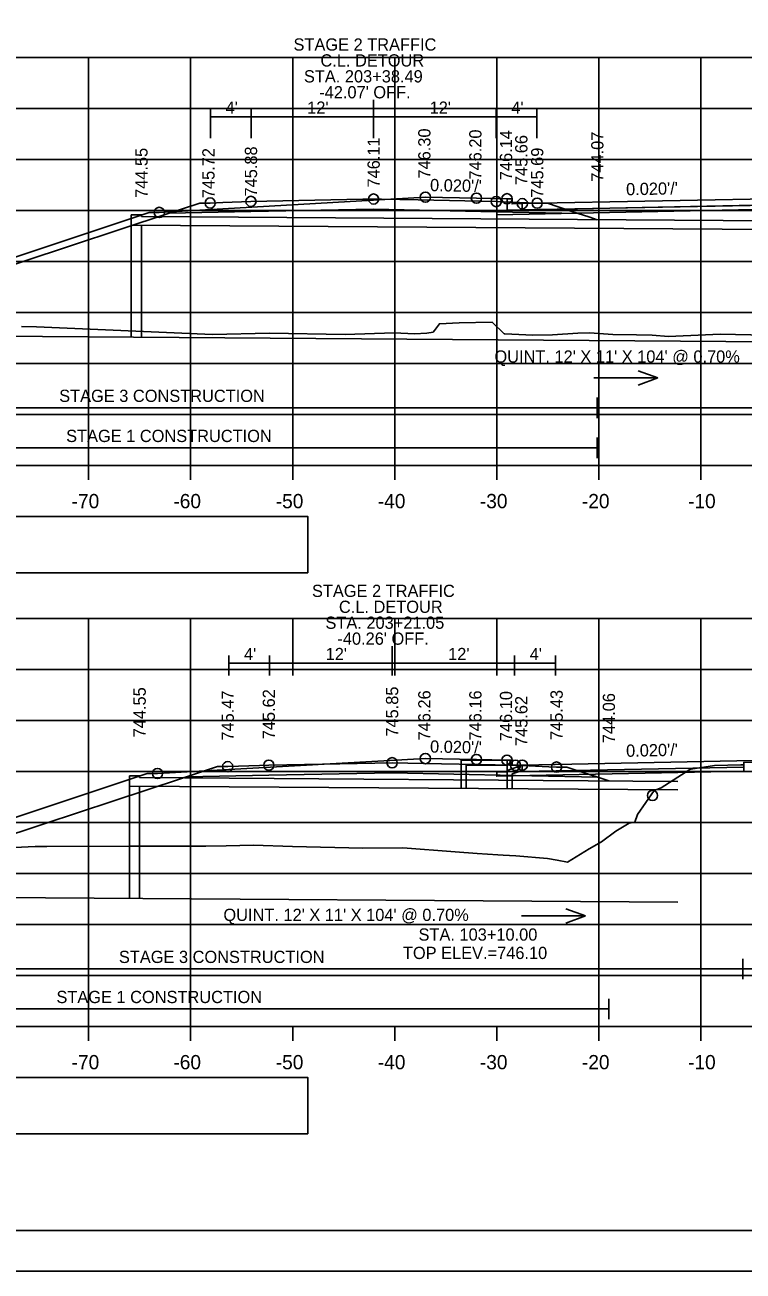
# Model space of a CAD drawing. Extents: x 1202951 to 1376887, y 378065 to 728038.
# Drawn here: x 1376508.4 to 1376578.8, y 378834.5 to 378956.7 of the extents above; entities that cross this region are included whole.
import ezdxf

# ---------------------------------------------------------------- set-up
doc = ezdxf.new("R2010")
doc.units = 0
for name, color, linetype in [('Default', 7, 'Continuous'), ('R_Alt Surface', 7, 'Continuous'), ('R_Axis', 7, 'Continuous'), ('R_Axis Annot', 7, 'Continuous'), ('R_Border', 7, 'Continuous'), ('R_Detour', 7, 'Continuous'), ('R_Detour Annot', 7, 'Continuous'), ('R_Dimension', 7, 'Continuous'), ('R_Exist Surface', 7, 'Continuous'), ('R_Fin Surface', 7, 'Continuous'), ('R_Grid', 7, 'Continuous'), ('R_No Plot', 7, 'Continuous'), ('R_Water', 7, 'Continuous'), ('R_Water Annot', 7, 'Continuous'), ('R_Xsect Elev', 7, 'Continuous'), ('R_Xsect Slope', 7, 'Continuous')]:
    doc.layers.add(name, color=color, linetype=linetype)

msp = doc.modelspace()

# ---------------------------------------------------------------- linework, layer by layer
at = {"layer": 'Default'}
for points in [[(1376547.67, 378939.79), (1376521.6, 378938.29), (1376520.6, 378938.29), (1376484.6, 378926.29)], [(1376547.67, 378884.75), (1376521.42, 378883.29), (1376520.42, 378883.29), (1376484.42, 378871.29)]]:
    msp.add_lwpolyline(points, dxfattribs=at)
for points in [[(1376555.67, 378939.63), (1376556.16, 378939.63), (1376556.17, 378939.13), (1376557.17, 378939.15), (1376557.17, 378938.53), (1376555.67, 378938.5)], [(1376555.67, 378884.59), (1376556.16, 378884.59), (1376556.17, 378884.09), (1376557.17, 378884.11), (1376557.17, 378883.49), (1376555.67, 378883.46)]]:
    msp.add_lwpolyline(points, close=True, dxfattribs=at)
at = {"layer": 'R_Alt Surface'}
msp.add_line((1376584.67, 378939.08), (1376554.64, 378938.48), dxfattribs=at)
for points in [[(1376555.67, 378939.63), (1376555.67, 378938.5), (1376557.17, 378938.53), (1376584.67, 378939.08), (1376601.17, 378938.75), (1376602.67, 378938.72), (1376602.67, 378939.85)], [(1376555.67, 378884.59), (1376555.67, 378883.46), (1376557.17, 378883.49), (1376578.87, 378883.92), (1376578.87, 378884.38), (1376584.67, 378884.5), (1376600.71, 378884.17), (1376600.71, 378883.71), (1376601.17, 378883.71), (1376602.67, 378883.68), (1376602.67, 378884.81)]]:
    msp.add_lwpolyline(points, dxfattribs=at)
for points in [[(1376557.17, 378939.15), (1376557.17, 378938.53), (1376584.67, 378939.08), (1376601.17, 378938.75), (1376601.17, 378939.37), (1376601.17, 378939.37), (1376584.67, 378939.7), (1376557.17, 378939.15)], [(1376584.67, 378939.08), (1376557.17, 378938.53), (1376555.67, 378938.5), (1376554.67, 378938.48), (1376554.67, 378938.06), (1376584.67, 378938.66), (1376603.67, 378938.28), (1376603.67, 378938.7), (1376602.67, 378938.72), (1376601.17, 378938.75)], [(1376434.67, 378902.97), (1376536.14, 378902.97), (1376536.14, 378908.49), (1376434.67, 378908.49)], [(1376557.17, 378884.11), (1376557.17, 378883.49), (1376578.87, 378883.92), (1376578.87, 378884.38), (1376584.67, 378884.5), (1376600.71, 378884.17), (1376600.71, 378883.71), (1376601.17, 378883.71), (1376601.17, 378884.33), (1376601.17, 378884.33), (1376584.67, 378884.66), (1376557.17, 378884.11)], [(1376557.17, 378883.49), (1376555.67, 378883.46), (1376554.67, 378883.44), (1376554.67, 378883.02), (1376578.87, 378883.5), (1376578.87, 378883.92)], [(1376434.67, 378847.97), (1376536.14, 378847.97), (1376536.14, 378853.49), (1376434.67, 378853.49)]]:
    msp.add_lwpolyline(points, close=True, dxfattribs=at)
at = {"layer": 'R_Axis'}
for p, q in [((1376434.67, 378913.49), (1376734.67, 378913.49)), ((1376514.67, 378912.09), (1376514.67, 378913.49)), ((1376524.67, 378912.09), (1376524.67, 378913.49)), ((1376534.67, 378912.09), (1376534.67, 378913.49)), ((1376544.67, 378912.09), (1376544.67, 378913.49)), ((1376554.67, 378912.09), (1376554.67, 378913.49)), ((1376564.67, 378912.09), (1376564.67, 378913.49)), ((1376574.67, 378912.09), (1376574.67, 378913.49)), ((1376434.67, 378858.49), (1376734.67, 378858.49)), ((1376514.67, 378857.09), (1376514.67, 378858.49)), ((1376524.67, 378857.09), (1376524.67, 378858.49)), ((1376534.67, 378857.09), (1376534.67, 378858.49)), ((1376544.67, 378857.09), (1376544.67, 378858.49)), ((1376554.67, 378857.09), (1376554.67, 378858.49)), ((1376564.67, 378857.09), (1376564.67, 378858.49)), ((1376574.67, 378857.09), (1376574.67, 378858.49))]:
    msp.add_line(p, q, dxfattribs=at)
at = {"layer": 'R_Border'}
msp.add_line((1376742.85, 378838.49), (1376426.67, 378838.49), dxfattribs=at)
at = {"layer": 'R_Detour'}
for p, q in [((1376542.6, 378949.31), (1376542.6, 378945.56)), ((1376526.6, 378948.4), (1376526.6, 378945.56)), ((1376530.6, 378948.4), (1376530.6, 378945.56)), ((1376542.6, 378948.4), (1376542.6, 378945.56)), ((1376554.6, 378948.4), (1376554.6, 378945.56)), ((1376558.6, 378948.4), (1376558.6, 378945.56)), ((1376526.6, 378947.65), (1376530.6, 378947.65)), ((1376530.6, 378947.65), (1376542.6, 378947.65)), ((1376542.6, 378947.65), (1376554.6, 378947.65)), ((1376554.6, 378947.65), (1376558.6, 378947.65)), ((1376544.41, 378895.76), (1376544.41, 378892.9)), ((1376528.41, 378894.85), (1376528.41, 378892.9)), ((1376532.41, 378894.85), (1376532.41, 378892.9)), ((1376556.41, 378894.85), (1376556.41, 378892.9)), ((1376560.41, 378894.85), (1376560.41, 378892.9)), ((1376528.41, 378894.1), (1376532.41, 378894.1)), ((1376532.41, 378894.1), (1376544.41, 378894.1)), ((1376544.41, 378894.1), (1376556.41, 378894.1)), ((1376556.41, 378894.1), (1376560.41, 378894.1))]:
    msp.add_line(p, q, dxfattribs=at)
for points in [[(1376480.64, 378927.07), (1376484.38, 378925.83), (1376484.84, 378925.68), (1376508.15, 378933.43), (1376522.57, 378938.21), (1376523.69, 378938.59), (1376525.58, 378939.21), (1376526.25, 378939.21), (1376526.58, 378939.21), (1376527.82, 378939.26), (1376530.58, 378939.37), (1376541.54, 378939.58), (1376542.6, 378939.6), (1376543.36, 378939.58), (1376546.96, 378939.51), (1376554.62, 378939.35), (1376555.21, 378939.32), (1376558.63, 378939.19), (1376558.84, 378939.19), (1376559.63, 378939.18), (1376561.84, 378938.45), (1376562.64, 378938.18), (1376563.69, 378937.84), (1376564.52, 378937.57)], [(1376530.58, 378938.37), (1376522.57, 378938.21)], [(1376530.58, 378938.37), (1376542.6, 378938.6), (1376554.62, 378938.35)], [(1376554.62, 378938.35), (1376562.64, 378938.18)], [(1376500.31, 378875.05), (1376510.32, 378878.35), (1376523.78, 378882.8), (1376524.03, 378882.88), (1376524.27, 378882.96), (1376527.01, 378883.86), (1376527.29, 378883.96), (1376527.4, 378883.96), (1376528.3, 378883.96), (1376531.41, 378884.08), (1376532.33, 378884.11), (1376537.58, 378884.21), (1376544.41, 378884.34), (1376547.48, 378884.28), (1376554.51, 378884.13), (1376555.91, 378884.1), (1376556.5, 378884.09), (1376559.77, 378883.95), (1376560.53, 378883.92), (1376560.76, 378883.92), (1376561.54, 378883.92), (1376562.43, 378883.62), (1376564.57, 378882.92), (1376565.65, 378882.56)], [(1376532.33, 378883.11), (1376544.41, 378883.34), (1376556.5, 378883.09)], [(1376532.33, 378883.11), (1376524.27, 378882.96)], [(1376556.5, 378883.09), (1376564.57, 378882.92)]]:
    msp.add_lwpolyline(points, dxfattribs=at)
at = {"layer": 'R_Dimension'}
for points in [[(1376564.52, 378920.13), (1376564.52, 378918.13)], [(1376480.66, 378919.13), (1376564.52, 378919.13)], [(1376564.52, 378919.13), (1376680.49, 378919.13)], [(1376564.52, 378916.21), (1376564.52, 378914.21)], [(1376480.66, 378915.21), (1376564.52, 378915.21)], [(1376578.77, 378865.13), (1376578.77, 378863.13)], [(1376476.99, 378864.13), (1376578.77, 378864.13)], [(1376578.77, 378864.13), (1376677.34, 378864.13)], [(1376565.65, 378861.21), (1376565.65, 378859.21)], [(1376477.63, 378860.21), (1376565.65, 378860.21)]]:
    msp.add_lwpolyline(points, dxfattribs=at)
at = {"layer": 'R_Exist Surface'}
for points in [[(1376508.09, 378927.12), (1376509.58, 378927.08), (1376526.8, 378926.32), (1376532.39, 378926.44), (1376539.81, 378926.32), (1376544.6, 378926.48), (1376546.61, 378926.4), (1376547.82, 378926.44), (1376548.42, 378926.54), (1376548.58, 378926.71), (1376549.05, 378927.38), (1376550.97, 378927.46), (1376554.21, 378927.54), (1376555.4, 378926.39), (1376555.41, 378926.38), (1376555.47, 378926.38), (1376558.21, 378926.27), (1376560.14, 378926.3), (1376562.61, 378926.44), (1376563.74, 378926.5), (1376566.05, 378926.31), (1376568.37, 378926.28), (1376569.88, 378926.27), (1376571.49, 378926.14), (1376575.13, 378926.29), (1376576.57, 378926.37), (1376582.56, 378926.21)], [(1376497.89, 378875.59), (1376509.43, 378876.14), (1376510.28, 378876.14), (1376510.59, 378876.14), (1376518.75, 378876.17), (1376526.15, 378876.16), (1376528.14, 378876.21), (1376530.84, 378876.26), (1376534.65, 378876.14), (1376541.53, 378875.96), (1376545.45, 378876.01), (1376550.59, 378875.62), (1376552.73, 378875.45), (1376554.77, 378875.3), (1376555.28, 378875.28), (1376556.54, 378875.21), (1376559.63, 378874.96), (1376560.57, 378874.8), (1376561.6, 378874.59), (1376563.71, 378875.91), (1376564.94, 378876.58), (1376566.34, 378877.62), (1376567.63, 378878.41), (1376568.21, 378878.52), (1376568.46, 378879.28), (1376570.1, 378881.61), (1376570.77, 378881.87), (1376573.57, 378883.69), (1376573.68, 378883.71), (1376575.99, 378884.06), (1376578.59, 378884.12), (1376578.87, 378884.14)]]:
    msp.add_lwpolyline(points, dxfattribs=at)
at = {"layer": 'R_Fin Surface'}
for points in [[(1376482.13, 378927.12), (1376484.6, 378926.29), (1376520.6, 378938.29), (1376521.6, 378938.29), (1376547.67, 378939.79), (1376552.67, 378939.69), (1376555.67, 378939.63), (1376556.16, 378939.63), (1376556.17, 378939.13), (1376557.17, 378939.15), (1376584.67, 378939.7), (1376601.17, 378939.37), (1376602.17, 378939.35), (1376602.18, 378939.85), (1376602.67, 378939.85), (1376605.67, 378939.91), (1376610.67, 378940.01), (1376612.01, 378939.57), (1376655.43, 378925.09), (1376657.29, 378925.71), (1376657.93, 378925.92), (1376675.74, 378931.86), (1376678.44, 378932.76), (1376679.04, 378932.96)], [(1376547.67, 378939.79), (1376552.67, 378939.69), (1376555.67, 378939.63), (1376556.16, 378939.63), (1376556.17, 378939.13), (1376557.17, 378939.15), (1376557.17, 378939.15), (1376584.67, 378939.7), (1376601.17, 378939.37), (1376601.17, 378939.37), (1376602.17, 378939.35), (1376602.18, 378939.85), (1376602.67, 378939.85), (1376605.67, 378939.91), (1376610.67, 378940.01)], [(1376484.42, 378871.29), (1376520.42, 378883.29), (1376521.42, 378883.29), (1376547.67, 378884.75), (1376552.67, 378884.65), (1376555.67, 378884.59), (1376556.16, 378884.59), (1376556.17, 378884.09), (1376557.17, 378884.11), (1376584.67, 378884.66)], [(1376547.67, 378884.75), (1376552.67, 378884.65), (1376555.67, 378884.59), (1376556.16, 378884.59), (1376556.17, 378884.09), (1376557.17, 378884.11), (1376557.17, 378884.11), (1376584.67, 378884.66), (1376601.17, 378884.33), (1376601.17, 378884.33), (1376602.17, 378884.31), (1376602.18, 378884.81), (1376602.67, 378884.81), (1376605.67, 378884.87), (1376610.67, 378884.97)]]:
    msp.add_lwpolyline(points, dxfattribs=at)
at = {"layer": 'R_Grid'}
for p, q in [((1376434.67, 378953.49), (1376734.67, 378953.49)), ((1376514.67, 378913.49), (1376514.67, 378953.49)), ((1376524.67, 378913.49), (1376524.67, 378953.49)), ((1376534.67, 378913.49), (1376534.67, 378953.49)), ((1376544.67, 378913.49), (1376544.67, 378953.49)), ((1376554.67, 378913.49), (1376554.67, 378953.49)), ((1376564.67, 378913.49), (1376564.67, 378953.49)), ((1376574.67, 378913.49), (1376574.67, 378953.49)), ((1376434.67, 378948.49), (1376734.67, 378948.49)), ((1376434.67, 378943.49), (1376734.67, 378943.49)), ((1376434.67, 378938.49), (1376734.67, 378938.49)), ((1376434.67, 378933.49), (1376734.67, 378933.49)), ((1376434.67, 378928.49), (1376734.67, 378928.49)), ((1376434.67, 378923.49), (1376734.67, 378923.49)), ((1376434.67, 378918.49), (1376734.67, 378918.49)), ((1376434.67, 378913.49), (1376734.67, 378913.49)), ((1376434.67, 378898.49), (1376734.67, 378898.49)), ((1376514.67, 378858.49), (1376514.67, 378898.49)), ((1376524.67, 378858.49), (1376524.67, 378898.49)), ((1376534.67, 378892.9), (1376534.67, 378898.49)), ((1376544.67, 378892.9), (1376544.67, 378898.49)), ((1376554.67, 378892.9), (1376554.67, 378898.49)), ((1376564.67, 378858.49), (1376564.67, 378898.49)), ((1376574.67, 378858.49), (1376574.67, 378898.49)), ((1376434.67, 378893.49), (1376734.67, 378893.49)), ((1376434.67, 378888.49), (1376734.67, 378888.49)), ((1376434.67, 378883.49), (1376734.67, 378883.49)), ((1376434.67, 378878.49), (1376734.67, 378878.49)), ((1376434.67, 378873.49), (1376734.67, 378873.49)), ((1376434.67, 378868.49), (1376734.67, 378868.49)), ((1376434.67, 378863.49), (1376734.67, 378863.49)), ((1376434.67, 378858.49), (1376734.67, 378858.49))]:
    msp.add_line(p, q, dxfattribs=at)
at = {"layer": 'R_No Plot'}
msp.add_line((1376414.27, 378834.51), (1376747.6, 378834.51), dxfattribs=at)
for points in [[(1376414.26, 379047.85), (1376747.6, 379047.85), (1376747.6, 378834.51), (1376414.26, 378834.51)], [(1376660.59, 379043.95), (1376680.21, 379043.95), (1376680.21, 379034.07), (1376696.32, 379034.07), (1376719.52, 379034.07), (1376719.64, 379005.92), (1376742.85, 379005.92), (1376742.85, 378838.49), (1376426.67, 378838.49), (1376426.67, 379043.95)]]:
    msp.add_lwpolyline(points, close=True, dxfattribs=at)
for centre in [(1376526.58, 378939.21), (1376530.58, 378939.37), (1376542.6, 378939.6), (1376547.67, 378939.79), (1376547.67, 378939.79), (1376552.67, 378939.69), (1376552.67, 378939.69), (1376554.62, 378939.35), (1376555.67, 378939.63), (1376555.67, 378939.63), (1376557.17, 378939.15), (1376557.17, 378939.15), (1376558.63, 378939.19), (1376521.6, 378938.29), (1376528.3, 378883.96), (1376532.33, 378884.11), (1376544.41, 378884.34), (1376547.67, 378884.75), (1376547.67, 378884.75), (1376552.67, 378884.65), (1376552.67, 378884.65), (1376555.67, 378884.59), (1376555.67, 378884.59), (1376556.5, 378884.09), (1376557.17, 378884.11), (1376557.17, 378884.11), (1376560.53, 378883.92), (1376521.42, 378883.29), (1376569.92, 378881.14), (1376569.92, 378881.14), (1376569.92, 378881.14)]:
    msp.add_circle(centre, 0.5, dxfattribs=at)
at = {"layer": 'R_Water'}
for p, q in [((1376519.85, 378938.05), (1376518.85, 378938.05)), ((1376518.85, 378938.05), (1376518.85, 378926.05)), ((1376619.74, 378936.35), (1376518.85, 378937.05)), ((1376519.85, 378938.05), (1376519.85, 378937.88)), ((1376618.74, 378937.19), (1376519.85, 378937.88)), ((1376519.85, 378937.05), (1376519.85, 378926.05)), ((1376655.51, 378925.09), (1376484.6, 378926.29)), ((1376551.17, 378884.59), (1376555.92, 378884.59)), ((1376551.17, 378883.09), (1376551.17, 378884.59)), ((1376556, 378884.43), (1376555.67, 378884.09)), ((1376556, 378884.43), (1376555.92, 378884.59)), ((1376551.67, 378883.09), (1376551.67, 378884.09)), ((1376551.67, 378884.09), (1376555.67, 378884.09)), ((1376557.17, 378884.11), (1376555.67, 378883.59)), ((1376555.67, 378883.09), (1376555.67, 378883.59)), ((1376557.17, 378883.58), (1376556.17, 378883.24)), ((1376556.17, 378883.09), (1376556.17, 378883.24)), ((1376518.67, 378883.05), (1376518.67, 378871.05)), ((1376519.67, 378883.05), (1376518.67, 378883.05)), ((1376572.42, 378881.68), (1376518.67, 378882.05)), ((1376519.67, 378883.05), (1376519.67, 378882.88)), ((1376572.42, 378882.51), (1376519.67, 378882.88)), ((1376519.67, 378882.05), (1376519.67, 378871.05)), ((1376551.17, 378881.82), (1376551.17, 378883.09)), ((1376551.67, 378881.82), (1376551.67, 378883.09)), ((1376555.67, 378883.09), (1376555.67, 378881.79)), ((1376556.17, 378883.09), (1376556.17, 378881.79)), ((1376572.42, 378870.68), (1376484.42, 378871.29))]:
    msp.add_line(p, q, dxfattribs=at)
msp.add_lwpolyline([(1376557.17, 378883.58), (1376557.17, 378884.11)], dxfattribs=at)
at = {"layer": 'R_Water Annot'}
for p, q in [((1376570.46, 378922.06), (1376568.53, 378922.76)), ((1376564.17, 378922.06), (1376570.46, 378922.06)), ((1376570.46, 378922.06), (1376568.53, 378921.36)), ((1376563.37, 378869.32), (1376561.45, 378870.02)), ((1376557.09, 378869.32), (1376563.37, 378869.32)), ((1376563.37, 378869.32), (1376561.45, 378868.62))]:
    msp.add_line(p, q, dxfattribs=at)

# ---------------------------------------------------------------- texts
at = {"layer": 'R_Axis Annot'}
for s, p in [('-70', (1376513.01, 378909.29)), ('-60', (1376522.98, 378909.29)), ('-50', (1376533.01, 378909.29)), ('-40', (1376543.01, 378909.29)), ('-30', (1376553.01, 378909.29)), ('-20', (1376563.01, 378909.29)), ('-10', (1376573.41, 378909.29)), ('-70', (1376513.01, 378854.29)), ('-60', (1376522.98, 378854.29)), ('-50', (1376533.01, 378854.29)), ('-40', (1376543.01, 378854.29)), ('-30', (1376553.01, 378854.29)), ('-20', (1376563.01, 378854.29)), ('-10', (1376573.41, 378854.29))]:
    msp.add_text(s, height=1.4, dxfattribs=at).set_placement(p)
at = {"layer": 'R_Detour'}
for s, p in [('STAGE 2 TRAFFIC', (1376534.75, 378954.15)), ('C.L. DETOUR', (1376537.39, 378952.59)), ('STA. 203+38.49', (1376535.77, 378951.03)), ("-42.07' OFF.", (1376537.27, 378949.47)), ("4'", (1376528.09, 378947.96)), ("12'", (1376536.09, 378947.96)), ("12'", (1376548.09, 378947.96)), ("4'", (1376556.09, 378947.96)), ('STAGE 2 TRAFFIC', (1376536.56, 378900.59)), ('C.L. DETOUR', (1376539.2, 378899.03)), ('STA. 203+21.05', (1376537.88, 378897.47)), ("-40.26' OFF.", (1376539.05, 378895.91)), ("4'", (1376529.9, 378894.4)), ("12'", (1376537.9, 378894.4)), ("12'", (1376549.9, 378894.4)), ("4'", (1376557.9, 378894.4))]:
    msp.add_text(s, height=1.2, dxfattribs=at).set_placement(p)
at = {"layer": 'R_Detour Annot'}
for s, p in [('746.11', (1376543.2, 378940.73)), ('744.07', (1376565.12, 378941.3)), ('745.72', (1376527.01, 378939.69)), ('745.88', (1376531.18, 378939.85)), ('745.69', (1376559.23, 378939.73)), ('745.85', (1376545.01, 378886.9)), ('745.47', (1376528.9, 378886.51)), ('745.62', (1376532.93, 378886.64)), ('745.43', (1376561.13, 378886.57)), ('744.06', (1376566.25, 378886.26))]:
    msp.add_text(s, height=1.2, rotation=90, dxfattribs=at).set_placement(p)
at = {"layer": 'R_Dimension'}
for s, p in [('STAGE 3 CONSTRUCTION', (1376511.79, 378919.71)), ('STAGE 1 CONSTRUCTION', (1376512.47, 378915.78)), ('STAGE 3 CONSTRUCTION', (1376517.64, 378864.71)), ('STAGE 1 CONSTRUCTION', (1376511.52, 378860.78))]:
    msp.add_text(s, height=1.2, dxfattribs=at).set_placement(p)
at = {"layer": 'R_Water Annot'}
for s, p in [("QUINT. 12' X 11' X 104' @ 0.70%", (1376554.44, 378923.56)), ("QUINT. 12' X 11' X 104' @ 0.70%", (1376527.88, 378868.83)), ('STA. 103+10.00', (1376547, 378866.9)), ('TOP ELEV.=746.10', (1376545.47, 378865.1))]:
    msp.add_text(s, height=1.2, rotation=360, dxfattribs=at).set_placement(p)
at = {"layer": 'R_Xsect Elev'}
for s, p in [('746.30', (1376548.17, 378941.61)), ('746.20', (1376553.17, 378941.51)), ('746.14', (1376556.17, 378941.45)), ('745.66', (1376557.67, 378940.97)), ('744.55', (1376520.45, 378939.71)), ('744.55', (1376520.27, 378886.83)), ('746.26', (1376548.17, 378886.53)), ('746.16', (1376553.17, 378886.52)), ('746.10', (1376556.17, 378886.46)), ('745.62', (1376557.67, 378885.98))]:
    msp.add_text(s, height=1.2, rotation=90, dxfattribs=at).set_placement(p)
at = {"layer": 'R_Xsect Slope'}
for rotation, p in [(358.8542, (1376548.12, 378940.38)), (1.1458, (1376567.35, 378939.96)), (358.8542, (1376548.12, 378885.34)), (1.1458, (1376567.35, 378884.92))]:
    msp.add_text("0.020'/'", height=1.2, rotation=rotation, dxfattribs=at).set_placement(p)

doc.saveas('drawing.dxf')
